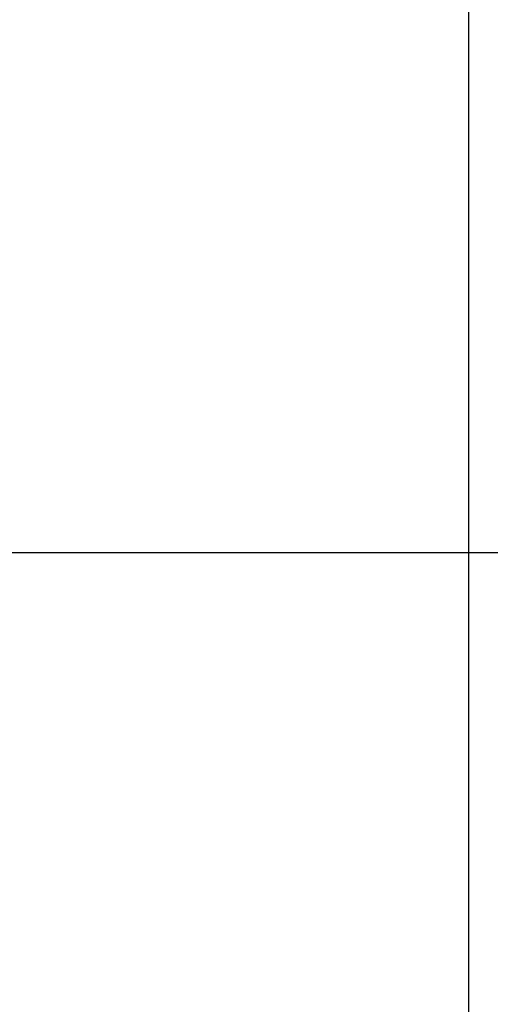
# Model space of a CAD drawing. Header units: millimetres. Extents: x -429 to 422, y -262 to 259.
# Tile 757 of 1056: x 283.84 to 286.49, y 183.51 to 189.07. Entities that reach past the tile are written whole.
import ezdxf

# ---------------------------------------------------------------- set-up
doc = ezdxf.new("R2010")
doc.units = ezdxf.units.MM
doc.layers.add('Default', color=7, linetype='Continuous', true_color=0x000000)

msp = doc.modelspace()

# ---------------------------------------------------------------- linework, layer by layer
at = {"layer": 'Default'}
for points in [[(286.3726, 195.0648, 775.8222), (286.3726, 172.5648, 775.8222), (286.3726, 150.0648, 775.8222)], [(286.3726, 194.5307, 776.8222), (286.3726, 175.2807, 776.8222), (286.3726, 156.0307, 776.8222)], [(-418.1274, 186.0648, 780.8222), (-3.1274, 186.0648, 780.8222), (411.8726, 186.0648, 780.8222)], [(-418.1274, 186.0648, 873.8222), (-3.1274, 186.0648, 873.8222), (411.8726, 186.0648, 873.8222)], [(-418.1274, 186.0648, 827.3222), (-3.1274, 186.0648, 827.3222), (411.8726, 186.0648, 827.3222)]]:
    msp.add_open_spline(points, degree=2, dxfattribs=at)

doc.saveas('drawing.dxf')
